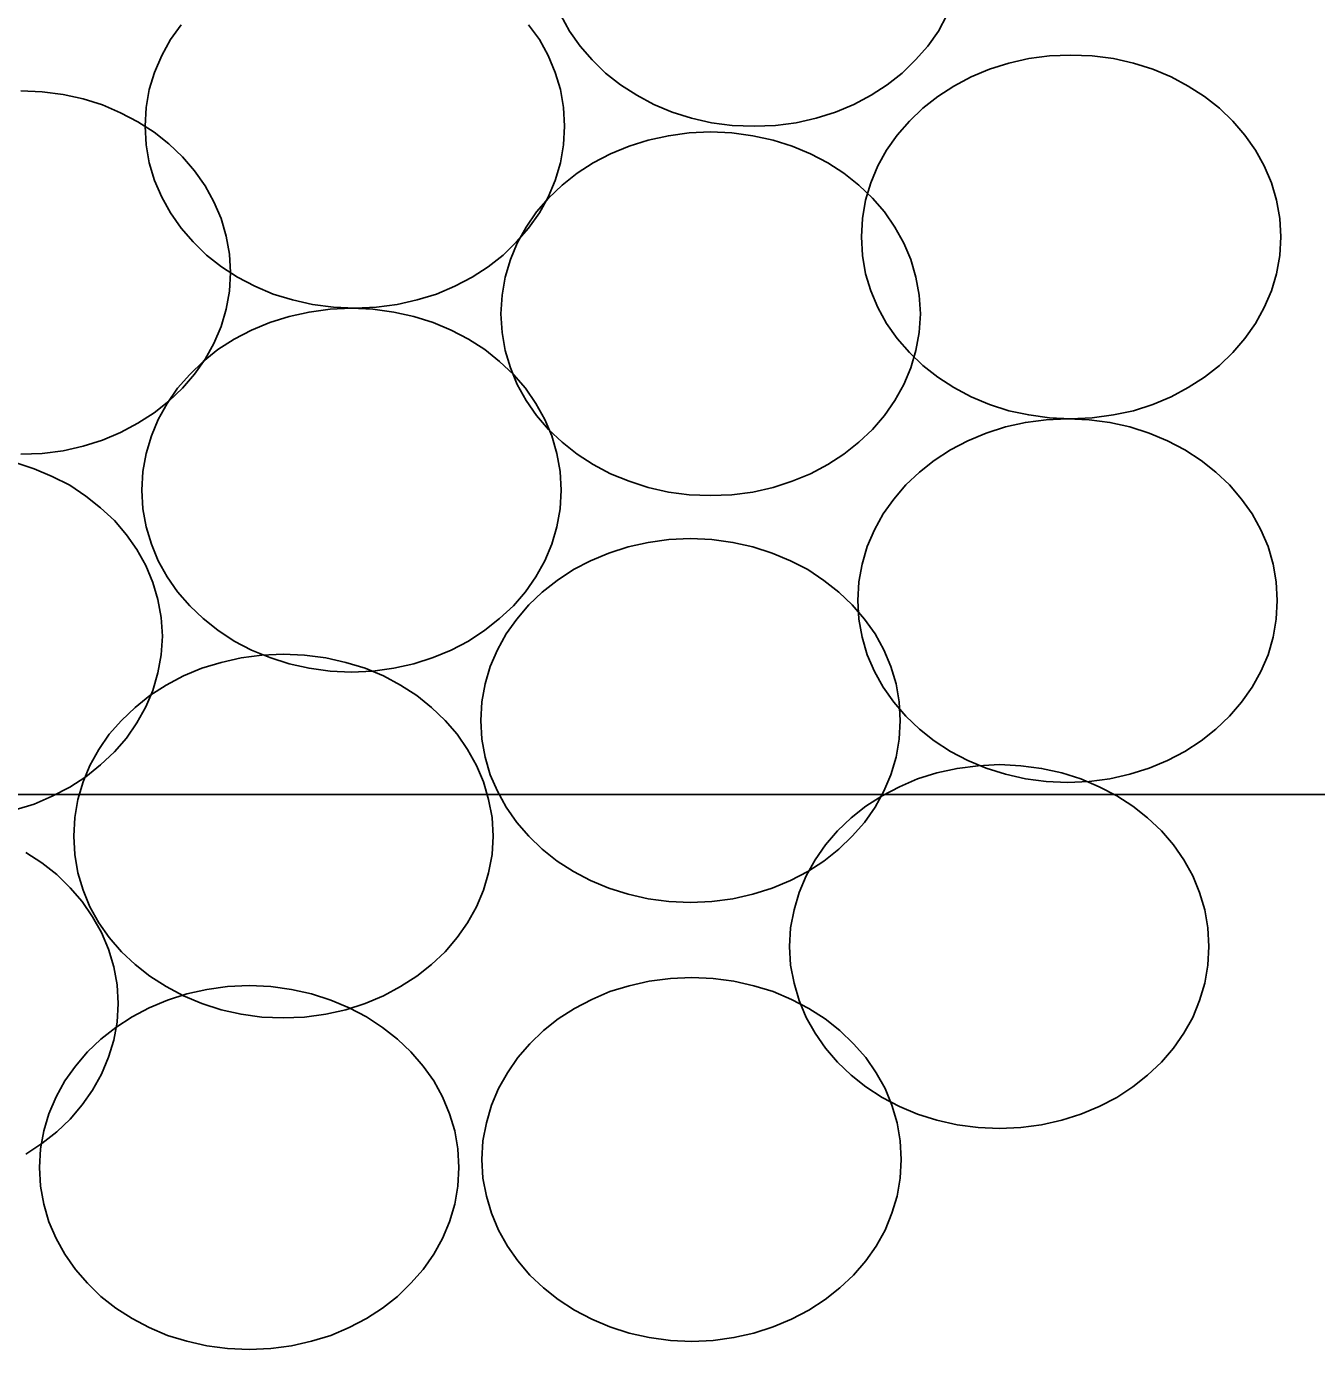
# Model space of a CAD drawing. Extents: x 1578769 to 1579225, y 724002 to 724828.
# Drawn here: x 1578856.926 to 1578857.743, y 724541.624 to 724542.463 of the extents above; entities that cross this region are included whole.
import ezdxf

# ---------------------------------------------------------------- set-up
doc = ezdxf.new("R2010")
doc.units = 0
doc.layers.add('Old_Level_1', color=7, linetype='Continuous')
doc.layers.add('Old_Level_41', color=7, linetype='Continuous')

msp = doc.modelspace()

# ---------------------------------------------------------------- linework, layer by layer
at = {"layer": 'Old_Level_1'}
for points in [[(1578857.50897, 724542.46989), (1578857.50351, 724542.4596), (1578857.49672, 724542.45021), (1578857.48907, 724542.44145), (1578857.48054, 724542.43314), (1578857.47113, 724542.4257), (1578857.46085, 724542.41913), (1578857.44991, 724542.41323), (1578857.43832, 724542.40842), (1578857.42607, 724542.40448), (1578857.41338, 724542.40164), (1578857.40026, 724542.39988), (1578857.3867, 724542.39945), (1578857.37291, 724542.39988), (1578857.35979, 724542.40164), (1578857.34709, 724542.40448), (1578857.33485, 724542.40842), (1578857.32325, 724542.41323), (1578857.31232, 724542.41913), (1578857.30204, 724542.4257), (1578857.29263, 724542.43314), (1578857.28409, 724542.44145), (1578857.27645, 724542.45021), (1578857.26966, 724542.4596), (1578857.26419, 724542.46989)], [(1578857.00082, 724542.39945), (1578857.00148, 724542.41126), (1578857.00345, 724542.42264), (1578857.00673, 724542.43357), (1578857.01132, 724542.44429), (1578857.01678, 724542.45435), (1578857.02357, 724542.46376)], [(1578857.24384, 724542.46376), (1578857.25063, 724542.45435), (1578857.25631, 724542.44429), (1578857.2607, 724542.43357), (1578857.26398, 724542.42264), (1578857.26595, 724542.41126), (1578857.2666, 724542.39945), (1578857.26595, 724542.38763), (1578857.26398, 724542.37625), (1578857.2607, 724542.3651), (1578857.25631, 724542.3546), (1578857.25063, 724542.34454), (1578857.24384, 724542.33492), (1578857.2362, 724542.32617), (1578857.22766, 724542.31785), (1578857.21825, 724542.31042), (1578857.20797, 724542.30385), (1578857.19704, 724542.29817), (1578857.18544, 724542.29313), (1578857.1732, 724542.28942), (1578857.1605, 724542.28657), (1578857.14737, 724542.28483), (1578857.13382, 724542.28417), (1578857.12026, 724542.28483), (1578857.10691, 724542.28657), (1578857.09422, 724542.28942), (1578857.08197, 724542.29313), (1578857.07038, 724542.29817), (1578857.05944, 724542.30385), (1578857.04916, 724542.31042), (1578857.03975, 724542.31785), (1578857.03122, 724542.32617), (1578857.02357, 724542.33492), (1578857.01678, 724542.34454), (1578857.01132, 724542.3546), (1578857.00673, 724542.3651), (1578857.00345, 724542.37625), (1578857.00148, 724542.38763), (1578857.00082, 724542.39945), (1578857.00082, 724542.39945)], [(1578857.45472, 724542.32946), (1578857.45538, 724542.34104), (1578857.45734, 724542.35263), (1578857.46063, 724542.36358), (1578857.46522, 724542.37429), (1578857.4707, 724542.38435), (1578857.47747, 724542.39377), (1578857.48513, 724542.40273), (1578857.49366, 724542.41083), (1578857.50306, 724542.41825), (1578857.51335, 724542.42481), (1578857.52428, 724542.43073), (1578857.53587, 724542.43554), (1578857.54813, 724542.43948), (1578857.56081, 724542.44233), (1578857.57394, 724542.44407), (1578857.58751, 724542.4445), (1578857.60107, 724542.44407), (1578857.61441, 724542.44233), (1578857.62709, 724542.43948), (1578857.63935, 724542.43554), (1578857.65095, 724542.43073), (1578857.66187, 724542.42481), (1578857.67216, 724542.41825), (1578857.68156, 724542.41083), (1578857.69009, 724542.40273), (1578857.69776, 724542.39377), (1578857.70453, 724542.38435), (1578857.71001, 724542.37429), (1578857.71459, 724542.36358), (1578857.71788, 724542.35263), (1578857.71984, 724542.34104), (1578857.72051, 724542.32946), (1578857.71984, 724542.31764), (1578857.71788, 724542.30604), (1578857.71459, 724542.2951), (1578857.71001, 724542.2846), (1578857.70453, 724542.27454), (1578857.69776, 724542.26492), (1578857.69009, 724542.25617), (1578857.68156, 724542.24785), (1578857.67216, 724542.24042), (1578857.66187, 724542.23385), (1578857.65095, 724542.22794), (1578857.63935, 724542.22314), (1578857.62709, 724542.21921), (1578857.61441, 724542.21658), (1578857.60107, 724542.21481), (1578857.58751, 724542.21417), (1578857.57394, 724542.21481), (1578857.56081, 724542.21658), (1578857.54813, 724542.21921), (1578857.53587, 724542.22314), (1578857.52428, 724542.22794), (1578857.51335, 724542.23385), (1578857.50306, 724542.24042), (1578857.49366, 724542.24785), (1578857.48513, 724542.25617), (1578857.47747, 724542.26492), (1578857.4707, 724542.27454), (1578857.46522, 724542.2846), (1578857.46063, 724542.2951), (1578857.45734, 724542.30604), (1578857.45538, 724542.31764), (1578857.45472, 724542.32946), (1578857.45472, 724542.32946)], [(1578856.92207, 724542.42198), (1578856.93563, 724542.42133), (1578856.94876, 724542.41956), (1578856.96145, 724542.41673), (1578856.9737, 724542.413), (1578856.98528, 724542.40798), (1578856.99623, 724542.40229), (1578857.00651, 724542.39573), (1578857.01591, 724542.38829), (1578857.02445, 724542.37998), (1578857.03209, 724542.37123), (1578857.03888, 724542.3616), (1578857.04434, 724542.35154), (1578857.04894, 724542.34104), (1578857.05222, 724542.32988), (1578857.05419, 724542.3185), (1578857.05484, 724542.30669), (1578857.05419, 724542.29488), (1578857.05222, 724542.28352), (1578857.04894, 724542.27256), (1578857.04434, 724542.26185), (1578857.03888, 724542.25179), (1578857.03209, 724542.24238), (1578857.02445, 724542.23342), (1578857.01591, 724542.22531), (1578857.00651, 724542.21789), (1578856.99623, 724542.21133), (1578856.98528, 724542.20542), (1578856.9737, 724542.2006), (1578856.96145, 724542.19667), (1578856.94876, 724542.19381), (1578856.93563, 724542.19207), (1578856.92207, 724542.19164)], [(1578857.22612, 724542.28059), (1578857.22701, 724542.2924), (1578857.22897, 724542.30378), (1578857.23226, 724542.31494), (1578857.23662, 724542.32544), (1578857.24232, 724542.3355), (1578857.24888, 724542.34513), (1578857.25653, 724542.35388), (1578857.26507, 724542.36219), (1578857.27469, 724542.36963), (1578857.28476, 724542.37619), (1578857.29569, 724542.38188), (1578857.3075, 724542.3869), (1578857.31953, 724542.39063), (1578857.33244, 724542.39346), (1578857.34556, 724542.39523), (1578857.35913, 724542.39588), (1578857.3727, 724542.39523), (1578857.38582, 724542.39346), (1578857.39872, 724542.39063), (1578857.41076, 724542.3869), (1578857.42257, 724542.38188), (1578857.4335, 724542.37619), (1578857.44357, 724542.36963), (1578857.45319, 724542.36219), (1578857.46172, 724542.35388), (1578857.46938, 724542.34513), (1578857.47595, 724542.3355), (1578857.48163, 724542.32544), (1578857.486, 724542.31494), (1578857.48928, 724542.30378), (1578857.49125, 724542.2924), (1578857.49213, 724542.28059), (1578857.49125, 724542.26877), (1578857.48928, 724542.25742), (1578857.486, 724542.24646), (1578857.48163, 724542.23575), (1578857.47595, 724542.22569), (1578857.46938, 724542.21627), (1578857.46172, 724542.20731), (1578857.45319, 724542.19921), (1578857.44357, 724542.19179), (1578857.4335, 724542.18523), (1578857.42257, 724542.17931), (1578857.41076, 724542.1745), (1578857.39872, 724542.17056), (1578857.38582, 724542.16771), (1578857.3727, 724542.16597), (1578857.35913, 724542.16554), (1578857.34556, 724542.16597), (1578857.33244, 724542.16771), (1578857.31953, 724542.17056), (1578857.3075, 724542.1745), (1578857.29569, 724542.17931), (1578857.28476, 724542.18523), (1578857.27469, 724542.19179), (1578857.26507, 724542.19921), (1578857.25653, 724542.20731), (1578857.24888, 724542.21627), (1578857.24232, 724542.22569), (1578857.23662, 724542.23575), (1578857.23226, 724542.24646), (1578857.22897, 724542.25742), (1578857.22701, 724542.26877), (1578857.22612, 724542.28059), (1578857.22612, 724542.28059)], [(1578856.99863, 724542.16888), (1578856.99928, 724542.18069), (1578857.00148, 724542.19207), (1578857.00476, 724542.20323), (1578857.00913, 724542.21373), (1578857.01481, 724542.22379), (1578857.02137, 724542.23342), (1578857.02904, 724542.24217), (1578857.03757, 724542.25048), (1578857.04697, 724542.25792), (1578857.05726, 724542.26448), (1578857.0682, 724542.27017), (1578857.07978, 724542.27519), (1578857.09204, 724542.27892), (1578857.10472, 724542.28175), (1578857.11807, 724542.28352), (1578857.13162, 724542.28417), (1578857.1452, 724542.28352), (1578857.15832, 724542.28175), (1578857.171, 724542.27892), (1578857.18326, 724542.27519), (1578857.19484, 724542.27017), (1578857.20578, 724542.26448), (1578857.21607, 724542.25792), (1578857.22547, 724542.25048), (1578857.23422, 724542.24217), (1578857.24187, 724542.23342), (1578857.24844, 724542.22379), (1578857.25413, 724542.21373), (1578857.25851, 724542.20323), (1578857.26178, 724542.19207), (1578857.26376, 724542.18069), (1578857.26441, 724542.16888), (1578857.26376, 724542.15706), (1578857.26178, 724542.14571), (1578857.25851, 724542.13475), (1578857.25413, 724542.12404), (1578857.24844, 724542.11398), (1578857.24187, 724542.10456), (1578857.23422, 724542.0956), (1578857.22547, 724542.0875), (1578857.21607, 724542.08008), (1578857.20578, 724542.07329), (1578857.19484, 724542.0676), (1578857.18326, 724542.06279), (1578857.171, 724542.05885), (1578857.15832, 724542.056), (1578857.1452, 724542.05426), (1578857.13162, 724542.0536), (1578857.11807, 724542.05426), (1578857.10472, 724542.056), (1578857.09204, 724542.05885), (1578857.07978, 724542.06279), (1578857.0682, 724542.0676), (1578857.05726, 724542.07329), (1578857.04697, 724542.08008), (1578857.03757, 724542.0875), (1578857.02904, 724542.0956), (1578857.02137, 724542.10456), (1578857.01481, 724542.11398), (1578857.00913, 724542.12404), (1578857.00476, 724542.13475), (1578857.00148, 724542.14571), (1578856.99928, 724542.15706), (1578856.99863, 724542.16888), (1578856.99863, 724542.16888)], [(1578857.45253, 724542.09888), (1578857.45319, 724542.1107), (1578857.45516, 724542.12208), (1578857.45844, 724542.13323), (1578857.46303, 724542.14373), (1578857.46851, 724542.15379), (1578857.47529, 724542.1632), (1578857.48295, 724542.17217), (1578857.49147, 724542.18026), (1578857.50088, 724542.18771), (1578857.51116, 724542.19448), (1578857.52209, 724542.20017), (1578857.5337, 724542.20498), (1578857.54595, 724542.20892), (1578857.55863, 724542.21176), (1578857.57176, 724542.2135), (1578857.58532, 724542.21417), (1578857.59909, 724542.2135), (1578857.61222, 724542.21176), (1578857.62491, 724542.20892), (1578857.63716, 724542.20498), (1578857.64875, 724542.20017), (1578857.6597, 724542.19448), (1578857.66997, 724542.18771), (1578857.67938, 724542.18026), (1578857.68791, 724542.17217), (1578857.69557, 724542.1632), (1578857.70235, 724542.15379), (1578857.70781, 724542.14373), (1578857.71241, 724542.13323), (1578857.71569, 724542.12208), (1578857.71766, 724542.1107), (1578857.71831, 724542.09888), (1578857.71766, 724542.08707), (1578857.71569, 724542.07569), (1578857.71241, 724542.06454), (1578857.70781, 724542.05404), (1578857.70235, 724542.04398), (1578857.69557, 724542.03457), (1578857.68791, 724542.0256), (1578857.67938, 724542.01751), (1578857.66997, 724542.01006), (1578857.6597, 724542.00329), (1578857.64875, 724541.9976), (1578857.63716, 724541.99279), (1578857.62491, 724541.98885), (1578857.61222, 724541.98601), (1578857.59909, 724541.98427), (1578857.58532, 724541.9836), (1578857.57176, 724541.98427), (1578857.55863, 724541.98601), (1578857.54595, 724541.98885), (1578857.5337, 724541.99279), (1578857.52209, 724541.9976), (1578857.51116, 724542.00329), (1578857.50088, 724542.01006), (1578857.49147, 724542.01751), (1578857.48295, 724542.0256), (1578857.47529, 724542.03457), (1578857.46851, 724542.04398), (1578857.46303, 724542.05404), (1578857.45844, 724542.06454), (1578857.45516, 724542.07569), (1578857.45319, 724542.08707), (1578857.45253, 724542.09888), (1578857.45253, 724542.09888)], [(1578856.91834, 724542.18639), (1578856.93038, 724542.18246), (1578856.94197, 724542.17763), (1578856.95312, 724542.17196), (1578856.9632, 724542.16517), (1578856.9726, 724542.15773), (1578856.98134, 724542.14964), (1578856.98901, 724542.14067), (1578856.99557, 724542.13127), (1578857.00126, 724542.1212), (1578857.00562, 724542.11048), (1578857.00891, 724542.09954), (1578857.01087, 724542.08817), (1578857.01176, 724542.07635), (1578857.01087, 724542.06454), (1578857.00891, 724542.05317), (1578857.00562, 724542.04202), (1578857.00126, 724542.03152), (1578856.99557, 724542.02145), (1578856.98901, 724542.01183), (1578856.98134, 724542.00307), (1578856.9726, 724541.99477), (1578856.9632, 724541.98732), (1578856.95312, 724541.98076), (1578856.94197, 724541.97508), (1578856.93038, 724541.97004), (1578856.91834, 724541.96632)], [(1578857.21357, 724542.02293), (1578857.21423, 724542.03475), (1578857.2162, 724542.04612), (1578857.21948, 724542.05706), (1578857.22407, 724542.06778), (1578857.22953, 724542.07785), (1578857.23632, 724542.08725), (1578857.24397, 724542.09622), (1578857.2525, 724542.10431), (1578857.26191, 724542.11175), (1578857.27219, 724542.11854), (1578857.28313, 724542.12421), (1578857.29472, 724542.12904), (1578857.30697, 724542.13297), (1578857.31966, 724542.13581), (1578857.33278, 724542.13756), (1578857.34634, 724542.13822), (1578857.35991, 724542.13756), (1578857.37325, 724542.13581), (1578857.38595, 724542.13297), (1578857.39819, 724542.12904), (1578857.40979, 724542.12421), (1578857.42072, 724542.11854), (1578857.431, 724542.11175), (1578857.44041, 724542.10431), (1578857.44895, 724542.09622), (1578857.45659, 724542.08725), (1578857.46338, 724542.07785), (1578857.46885, 724542.06778), (1578857.47345, 724542.05706), (1578857.47673, 724542.04612), (1578857.4787, 724542.03475), (1578857.47935, 724542.02293), (1578857.4787, 724542.01112), (1578857.47673, 724541.99975), (1578857.47345, 724541.9886), (1578857.46885, 724541.9781), (1578857.46338, 724541.96803), (1578857.45659, 724541.95841), (1578857.44895, 724541.94965), (1578857.44041, 724541.94135), (1578857.431, 724541.9339), (1578857.42072, 724541.92734), (1578857.40979, 724541.92166), (1578857.39819, 724541.91662), (1578857.38595, 724541.9129), (1578857.37325, 724541.91006), (1578857.35991, 724541.90831), (1578857.34634, 724541.90765), (1578857.33278, 724541.90831), (1578857.31966, 724541.91006), (1578857.30697, 724541.9129), (1578857.29472, 724541.91662), (1578857.28313, 724541.92166), (1578857.27219, 724541.92734), (1578857.26191, 724541.9339), (1578857.2525, 724541.94135), (1578857.24397, 724541.94965), (1578857.23632, 724541.95841), (1578857.22953, 724541.96803), (1578857.22407, 724541.9781), (1578857.21948, 724541.9886), (1578857.2162, 724541.99975), (1578857.21423, 724542.01112), (1578857.21357, 724542.02293), (1578857.21357, 724542.02293)], [(1578856.95554, 724541.94969), (1578856.9562, 724541.9615), (1578856.95816, 724541.97289), (1578856.96145, 724541.98404), (1578856.96582, 724541.99454), (1578856.9715, 724542.0046), (1578856.97806, 724542.01423), (1578856.98573, 724542.02298), (1578856.99447, 724542.03129), (1578857.00388, 724542.03873), (1578857.01416, 724542.04529), (1578857.0251, 724542.05121), (1578857.0367, 724542.056), (1578857.04894, 724542.05973), (1578857.06163, 724542.06256), (1578857.07476, 724542.06433), (1578857.08831, 724542.06498), (1578857.10188, 724542.06433), (1578857.11522, 724542.06256), (1578857.12791, 724542.05973), (1578857.14016, 724542.056), (1578857.15176, 724542.05121), (1578857.1627, 724542.04529), (1578857.17297, 724542.03873), (1578857.18238, 724542.03129), (1578857.19091, 724542.02298), (1578857.19856, 724542.01423), (1578857.20512, 724542.0046), (1578857.21082, 724541.99454), (1578857.2152, 724541.98404), (1578857.21847, 724541.97289), (1578857.22066, 724541.9615), (1578857.22132, 724541.94969), (1578857.22066, 724541.9381), (1578857.21847, 724541.92652), (1578857.2152, 724541.91556), (1578857.21082, 724541.90485), (1578857.20512, 724541.89479), (1578857.19856, 724541.88538), (1578857.19091, 724541.87642), (1578857.18238, 724541.86831), (1578857.17297, 724541.86089), (1578857.1627, 724541.85433), (1578857.15176, 724541.84842), (1578857.14016, 724541.8436), (1578857.12791, 724541.83967), (1578857.11522, 724541.83681), (1578857.10188, 724541.83507), (1578857.08831, 724541.83464), (1578857.07476, 724541.83507), (1578857.06163, 724541.83681), (1578857.04894, 724541.83967), (1578857.0367, 724541.8436), (1578857.0251, 724541.84842), (1578857.01416, 724541.85433), (1578857.00388, 724541.86089), (1578856.99447, 724541.86831), (1578856.98573, 724541.87642), (1578856.97806, 724541.88538), (1578856.9715, 724541.89479), (1578856.96582, 724541.90485), (1578856.96145, 724541.91556), (1578856.95816, 724541.92652), (1578856.9562, 724541.9381), (1578856.95554, 724541.94969), (1578856.95554, 724541.94969)], [(1578857.40922, 724541.8797), (1578857.40987, 724541.89151), (1578857.41207, 724541.90289), (1578857.41534, 724541.91404), (1578857.41972, 724541.92454), (1578857.42541, 724541.9346), (1578857.43198, 724541.94423), (1578857.43963, 724541.95298), (1578857.44816, 724541.96129), (1578857.45757, 724541.96873), (1578857.46784, 724541.97529), (1578857.47878, 724541.98098), (1578857.49038, 724541.98601), (1578857.50263, 724541.98973), (1578857.51532, 724541.99257), (1578857.52866, 724541.99431), (1578857.54223, 724541.99498), (1578857.55578, 724541.99431), (1578857.56891, 724541.99257), (1578857.58181, 724541.98973), (1578857.59384, 724541.98601), (1578857.60544, 724541.98098), (1578857.61659, 724541.97529), (1578857.62666, 724541.96873), (1578857.63607, 724541.96129), (1578857.64481, 724541.95298), (1578857.65248, 724541.94423), (1578857.65904, 724541.9346), (1578857.66472, 724541.92454), (1578857.66909, 724541.91404), (1578857.67237, 724541.90289), (1578857.67434, 724541.89151), (1578857.675, 724541.8797), (1578857.67434, 724541.86789), (1578857.67237, 724541.8565), (1578857.66909, 724541.84557), (1578857.66472, 724541.83485), (1578857.65904, 724541.82479), (1578857.65248, 724541.81539), (1578857.64481, 724541.80642), (1578857.63607, 724541.79832), (1578857.62666, 724541.79088), (1578857.61659, 724541.7841), (1578857.60544, 724541.77842), (1578857.59384, 724541.7736), (1578857.58181, 724541.76967), (1578857.56891, 724541.76682), (1578857.55578, 724541.76508), (1578857.54223, 724541.76442), (1578857.52866, 724541.76508), (1578857.51532, 724541.76682), (1578857.50263, 724541.76967), (1578857.49038, 724541.7736), (1578857.47878, 724541.77842), (1578857.46784, 724541.7841), (1578857.45757, 724541.79088), (1578857.44816, 724541.79832), (1578857.43963, 724541.80642), (1578857.43198, 724541.81539), (1578857.42541, 724541.82479), (1578857.41972, 724541.83485), (1578857.41534, 724541.84557), (1578857.41207, 724541.8565), (1578857.40987, 724541.86789), (1578857.40922, 724541.8797), (1578857.40922, 724541.8797)], [(1578856.92511, 724541.93929), (1578856.9354, 724541.93273), (1578856.9448, 724541.92529), (1578856.95333, 724541.91698), (1578856.96099, 724541.90823), (1578856.96755, 724541.89861), (1578856.97323, 724541.88854), (1578856.97761, 724541.87804), (1578856.98089, 724541.86688), (1578856.98309, 724541.85552), (1578856.98373, 724541.84371), (1578856.98309, 724541.8319), (1578856.98089, 724541.82051), (1578856.97761, 724541.80958), (1578856.97323, 724541.79886), (1578856.96755, 724541.78879), (1578856.96099, 724541.7794), (1578856.95333, 724541.77042), (1578856.9448, 724541.76233), (1578856.9354, 724541.75489), (1578856.92511, 724541.74811)], [(1578857.21423, 724541.74486), (1578857.21488, 724541.75668), (1578857.21706, 724541.76805), (1578857.22034, 724541.77921), (1578857.22473, 724541.78971), (1578857.23041, 724541.79978), (1578857.23698, 724541.80939), (1578857.24462, 724541.81815), (1578857.25316, 724541.82646), (1578857.26256, 724541.8339), (1578857.27284, 724541.84047), (1578857.28379, 724541.84614), (1578857.29537, 724541.85118), (1578857.30762, 724541.8549), (1578857.32031, 724541.85774), (1578857.33366, 724541.85949), (1578857.34723, 724541.86015), (1578857.36078, 724541.85949), (1578857.37391, 724541.85774), (1578857.3866, 724541.8549), (1578857.39884, 724541.85118), (1578857.41045, 724541.84614), (1578857.42137, 724541.84047), (1578857.43166, 724541.8339), (1578857.44106, 724541.82646), (1578857.44982, 724541.81815), (1578857.45748, 724541.80939), (1578857.46404, 724541.79978), (1578857.46972, 724541.78971), (1578857.4741, 724541.77921), (1578857.47738, 724541.76805), (1578857.47935, 724541.75668), (1578857.48001, 724541.74486), (1578857.47935, 724541.73305), (1578857.47738, 724541.72168), (1578857.4741, 724541.71074), (1578857.46972, 724541.70003), (1578857.46404, 724541.68996), (1578857.45748, 724541.68055), (1578857.44982, 724541.67158), (1578857.44106, 724541.66349), (1578857.43166, 724541.65605), (1578857.42137, 724541.64927), (1578857.41045, 724541.64359), (1578857.39884, 724541.63877), (1578857.3866, 724541.63483), (1578857.37391, 724541.63199), (1578857.36078, 724541.63024), (1578857.34723, 724541.62958), (1578857.33366, 724541.63024), (1578857.32031, 724541.63199), (1578857.30762, 724541.63483), (1578857.29537, 724541.63877), (1578857.28379, 724541.64359), (1578857.27284, 724541.64927), (1578857.26256, 724541.65605), (1578857.25316, 724541.66349), (1578857.24462, 724541.67158), (1578857.23698, 724541.68055), (1578857.23041, 724541.68996), (1578857.22473, 724541.70003), (1578857.22034, 724541.71074), (1578857.21706, 724541.72168), (1578857.21488, 724541.73305), (1578857.21423, 724541.74486), (1578857.21423, 724541.74486)], [(1578856.93388, 724541.73969), (1578856.93454, 724541.7515), (1578856.93651, 724541.76289), (1578856.93979, 724541.77381), (1578856.94438, 724541.78454), (1578856.94984, 724541.7946), (1578856.95663, 724541.804), (1578856.96428, 724541.81298), (1578856.97281, 724541.82106), (1578856.98222, 724541.82851), (1578856.9925, 724541.83529), (1578857.00345, 724541.84098), (1578857.01503, 724541.84579), (1578857.02728, 724541.84973), (1578857.03997, 724541.85256), (1578857.05309, 724541.85433), (1578857.06666, 724541.85498), (1578857.08044, 724541.85433), (1578857.09356, 724541.85256), (1578857.10626, 724541.84973), (1578857.1185, 724541.84579), (1578857.1301, 724541.84098), (1578857.14103, 724541.83529), (1578857.15131, 724541.82851), (1578857.16072, 724541.82106), (1578857.16926, 724541.81298), (1578857.17691, 724541.804), (1578857.1837, 724541.7946), (1578857.18916, 724541.78454), (1578857.19376, 724541.77381), (1578857.19704, 724541.76289), (1578857.19901, 724541.7515), (1578857.19966, 724541.73969), (1578857.19901, 724541.72788), (1578857.19704, 724541.71652), (1578857.19376, 724541.70535), (1578857.18916, 724541.69485), (1578857.1837, 724541.68479), (1578857.17691, 724541.67517), (1578857.16926, 724541.66642), (1578857.16072, 724541.6581), (1578857.15131, 724541.65067), (1578857.14103, 724541.6441), (1578857.1301, 724541.63842), (1578857.1185, 724541.63338), (1578857.10626, 724541.62967), (1578857.09356, 724541.62681), (1578857.08044, 724541.62507), (1578857.06666, 724541.62442), (1578857.05309, 724541.62507), (1578857.03997, 724541.62681), (1578857.02728, 724541.62967), (1578857.01503, 724541.63338), (1578857.00345, 724541.63842), (1578856.9925, 724541.6441), (1578856.98222, 724541.65067), (1578856.97281, 724541.6581), (1578856.96428, 724541.66642), (1578856.95663, 724541.67517), (1578856.94984, 724541.68479), (1578856.94438, 724541.69485), (1578856.93979, 724541.70535), (1578856.93651, 724541.71652), (1578856.93454, 724541.72788), (1578856.93388, 724541.73969), (1578856.93388, 724541.73969)]]:
    msp.add_lwpolyline(points, dxfattribs=at)
at = {"layer": 'Old_Level_41'}
msp.add_lwpolyline([(1578827.76583, 724541.97607), (1578888.47462, 724541.97607)], dxfattribs=at)

doc.saveas('drawing.dxf')
